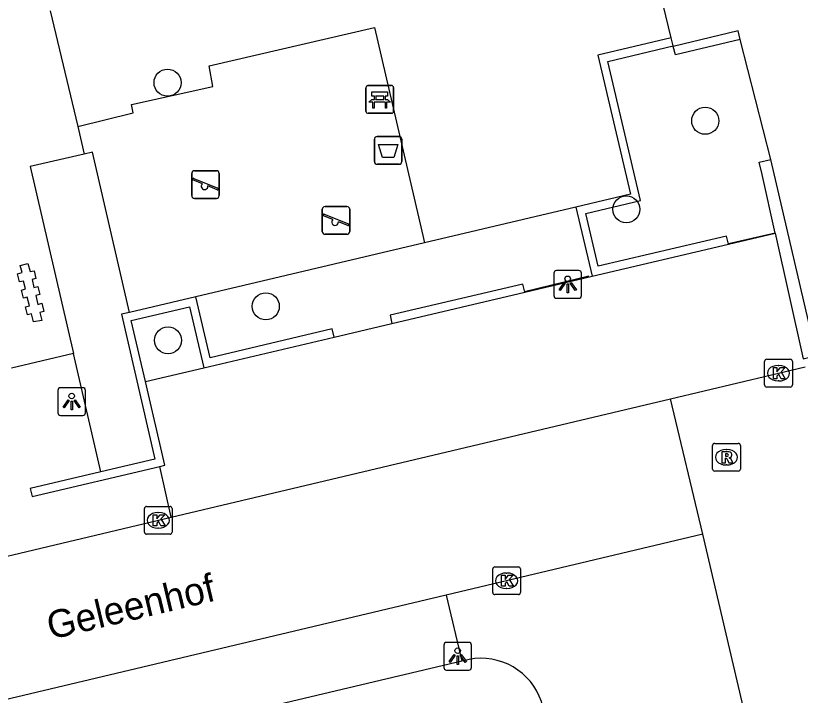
# Model space of a CAD drawing. Extents: x 158038 to 159242, y 380133 to 381214.
# Drawn here: x 159007.33 to 159035.65, y 380870 to 380894.53 of the extents above; entities that cross this region are included whole.
import ezdxf

# ---------------------------------------------------------------- set-up
doc = ezdxf.new("R2010")
doc.units = 0
for name, color, linetype in [('IMGEO_Afvalbak', 7, 'Continuous'), ('IMGEO_Bank', 7, 'Continuous'), ('IMGEO_Boom', 7, 'Continuous'), ('IMGEO_Groenvoorziening', 7, 'Continuous'), ('IMGEO_Kolk', 7, 'Continuous'), ('IMGEO_Lichtpunt', 7, 'Continuous'), ('IMGEO_Muur', 7, 'Continuous'), ('IMGEO_Openbare_ruimte_label', 7, 'Continuous'), ('IMGEO_Parkeervlak_open', 7, 'Continuous'), ('IMGEO_Rijbaan_lokaal_open', 7, 'Continuous'), ('IMGEO_Rioolput', 7, 'Continuous'), ('IMGEO_Speelvoorziening', 7, 'Continuous'), ('IMGEO_Voetpad_open', 7, 'Continuous')]:
    doc.layers.add(name, color=color, linetype=linetype)

msp = doc.modelspace()

# ---------------------------------------------------------------- linework, layer by layer
at = {"layer": 'IMGEO_Afvalbak'}
for p, q in [((159020.379, 380890.17), (159021.169, 380890.17)), ((159021.169, 380890.17), (159020.379, 380890.17)), ((159020.279, 380889.27), (159020.279, 380890.07)), ((159020.279, 380890.07), (159020.279, 380889.27)), ((159021.269, 380890.07), (159021.269, 380889.27)), ((159021.269, 380889.27), (159021.269, 380890.07)), ((159021.169, 380889.17), (159020.379, 380889.17)), ((159020.379, 380889.17), (159021.169, 380889.17))]:
    msp.add_line(p, q, dxfattribs=at)
msp.add_lwpolyline([(159020.422, 380889.884), (159021.126, 380889.884), (159020.977, 380889.414), (159020.571, 380889.414), (159020.422, 380889.884)], dxfattribs=at)
for centre, start, end in [((159020.379, 380890.07), 90, 180), ((159020.379, 380890.07), 90, 180), ((159021.169, 380890.07), 0, 90), ((159021.169, 380890.07), 360, 90), ((159020.379, 380889.27), 180, 270), ((159020.379, 380889.27), 180, 270), ((159021.169, 380889.27), 270, 0), ((159021.169, 380889.27), 270, 0)]:
    msp.add_arc(centre, 0.1, start, end, dxfattribs=at)
at = {"layer": 'IMGEO_Bank'}
for p, q in [((159019.971, 380891.085), (159019.971, 380891.926)), ((159019.971, 380891.926), (159019.971, 380891.085)), ((159020.046, 380892.01), (159020.887, 380892.01)), ((159020.887, 380892.01), (159020.046, 380892.01)), ((159020.971, 380891.935), (159020.971, 380891.094)), ((159020.971, 380891.094), (159020.971, 380891.935)), ((159020.28, 380891.516), (159020.28, 380891.622)), ((159020.324, 380891.622), (159020.324, 380891.516)), ((159020.612, 380891.628), (159020.33, 380891.628)), ((159020.33, 380891.51), (159020.612, 380891.51)), ((159020.618, 380891.516), (159020.618, 380891.622)), ((159020.662, 380891.622), (159020.662, 380891.516)), ((159020.668, 380891.408), (159020.275, 380891.408)), ((159020.896, 380891.01), (159020.055, 380891.01)), ((159020.055, 380891.01), (159020.896, 380891.01))]:
    msp.add_line(p, q, dxfattribs=at)
for points in [[(159020.274, 380891.628), (159020.188, 380891.628), (159020.188, 380891.789), (159020.751, 380891.789), (159020.751, 380891.628), (159020.668, 380891.628)], [(159020.218, 380891.408), (159020.076, 380891.408), (159020.188, 380891.51), (159020.274, 380891.51)], [(159020.668, 380891.51), (159020.751, 380891.51), (159020.863, 380891.408), (159020.724, 380891.408)], [(159020.268, 380891.401), (159020.268, 380891.194), (159020.225, 380891.194), (159020.225, 380891.401)], [(159020.718, 380891.401), (159020.718, 380891.194), (159020.674, 380891.194), (159020.674, 380891.401)]]:
    msp.add_lwpolyline(points, dxfattribs=at)
for centre, radius, start, end in [((159020.049, 380891.932), 0.0779, 92.4484, 184.2845), ((159020.049, 380891.932), 0.0779, 92.4484, 184.2845), ((159020.893, 380891.932), 0.0779, 2.4484, 94.2845), ((159020.893, 380891.932), 0.0779, 2.4484, 94.2845), ((159020.273, 380891.621), 0.00671, 2.8957, 87.1043), ((159020.273, 380891.517), 0.00671, 272.8957, 357.1043), ((159020.33, 380891.621), 0.00671, 92.8957, 177.1043), ((159020.33, 380891.517), 0.00671, 182.8957, 267.1043), ((159020.612, 380891.621), 0.00671, 2.8957, 87.1043), ((159020.612, 380891.517), 0.00671, 272.8957, 357.1043), ((159020.669, 380891.621), 0.00671, 92.8957, 177.1043), ((159020.669, 380891.517), 0.00671, 182.8957, 267.1043), ((159020.218, 380891.401), 0.00671, 2.8957, 87.1043), ((159020.275, 380891.401), 0.00671, 92.8957, 177.1043), ((159020.667, 380891.401), 0.00671, 2.8957, 87.1043), ((159020.724, 380891.401), 0.00671, 92.8957, 177.1043), ((159020.049, 380891.088), 0.0779, 182.4484, 274.2845), ((159020.049, 380891.088), 0.0779, 182.4484, 274.2845), ((159020.893, 380891.088), 0.0779, 272.4484, 4.2845), ((159020.893, 380891.088), 0.0779, 272.4484, 4.2845)]:
    msp.add_arc(centre, radius, start, end, dxfattribs=at)
at = {"layer": 'IMGEO_Boom'}
for centre in [(159012.812, 380892.113), (159032.22, 380890.739), (159029.374, 380887.544), (159016.357, 380884.043), (159012.828, 380882.816)]:
    msp.add_circle(centre, 0.489, dxfattribs=at)
at = {"layer": 'IMGEO_Groenvoorziening'}
for points in [[(159009.57, 380890.529), (159011.573, 380891.02), (159011.515, 380891.327), (159014.448, 380891.973), (159014.318, 380892.727), (159020.282, 380894.103), (159021.992, 380886.76), (159022.091, 380886.333)], [(159011.436, 380883.821), (159010.098, 380889.607), (159009.806, 380889.539)], [(159027.551, 380887.62), (159022.091, 380886.333)], [(159022.091, 380886.333), (159013.831, 380884.386)]]:
    msp.add_lwpolyline(points, dxfattribs=at)
at = {"layer": 'IMGEO_Kolk'}
for p, q in [((159034.364, 380881.203), (159034.364, 380882.055)), ((159034.439, 380882.129), (159035.291, 380882.129)), ((159034.852, 380881.909), (159034.877, 380881.909)), ((159035.365, 380882.055), (159035.365, 380881.203)), ((159034.875, 380881.349), (159034.85, 380881.349)), ((159035.291, 380881.129), (159034.439, 380881.129)), ((159012.051, 380876.818), (159012.903, 380876.818)), ((159011.976, 380875.892), (159011.976, 380876.744)), ((159012.464, 380876.598), (159012.489, 380876.598)), ((159012.977, 380876.744), (159012.977, 380875.892)), ((159012.487, 380876.038), (159012.462, 380876.038)), ((159012.903, 380875.818), (159012.051, 380875.818)), ((159024.55, 380873.71), (159024.55, 380874.562)), ((159024.625, 380874.636), (159025.477, 380874.636)), ((159025.551, 380874.562), (159025.551, 380873.71)), ((159025.038, 380874.416), (159025.063, 380874.416)), ((159025.061, 380873.856), (159025.036, 380873.856)), ((159025.477, 380873.636), (159024.625, 380873.636))]:
    msp.add_line(p, q, dxfattribs=at)
for points in [[(159034.364, 380881.203), (159034.364, 380882.055)], [(159034.439, 380882.129), (159035.291, 380882.129)], [(159035.365, 380882.055), (159035.365, 380881.203)], [(159034.685, 380881.829), (159034.808, 380881.829), (159034.808, 380881.678), (159034.938, 380881.829), (159035.102, 380881.829), (159034.956, 380881.678), (159035.109, 380881.429), (159034.957, 380881.429), (159034.872, 380881.593), (159034.808, 380881.526), (159034.808, 380881.429), (159034.685, 380881.429), (159034.685, 380881.829)], [(159035.291, 380881.129), (159034.439, 380881.129)], [(159012.051, 380876.818), (159012.903, 380876.818)], [(159011.976, 380875.892), (159011.976, 380876.744)], [(159012.297, 380876.518), (159012.42, 380876.518), (159012.42, 380876.367), (159012.55, 380876.518), (159012.714, 380876.518), (159012.568, 380876.367), (159012.721, 380876.118), (159012.569, 380876.118), (159012.484, 380876.282), (159012.42, 380876.215), (159012.42, 380876.118), (159012.297, 380876.118), (159012.297, 380876.518)], [(159012.977, 380876.744), (159012.977, 380875.892)], [(159012.903, 380875.818), (159012.051, 380875.818)], [(159024.55, 380873.71), (159024.55, 380874.562)], [(159024.625, 380874.636), (159025.477, 380874.636)], [(159025.551, 380874.562), (159025.551, 380873.71)], [(159024.871, 380874.336), (159024.994, 380874.336), (159024.994, 380874.185), (159025.124, 380874.336), (159025.288, 380874.336), (159025.142, 380874.185), (159025.295, 380873.936), (159025.143, 380873.936), (159025.058, 380874.1), (159024.994, 380874.033), (159024.994, 380873.936), (159024.871, 380873.936), (159024.871, 380874.336)], [(159025.477, 380873.636), (159024.625, 380873.636)]]:
    msp.add_lwpolyline(points, dxfattribs=at)
for centre, start, end in [((159034.441, 380882.053), 91.552, 178.448), ((159034.441, 380882.053), 91.552, 178.448), ((159035.289, 380882.053), 1.552, 88.448), ((159035.289, 380882.053), 1.552, 88.448), ((159034.441, 380881.205), 181.552, 268.448), ((159034.441, 380881.205), 181.552, 268.448), ((159035.289, 380881.205), 271.552, 358.448), ((159035.289, 380881.205), 271.552, 358.448), ((159012.053, 380876.742), 91.552, 178.448), ((159012.053, 380876.742), 91.552, 178.448), ((159012.901, 380876.742), 1.552, 88.448), ((159012.901, 380876.742), 1.552, 88.448), ((159012.053, 380875.894), 181.552, 268.448), ((159012.053, 380875.894), 181.552, 268.448), ((159012.901, 380875.894), 271.552, 358.448), ((159012.901, 380875.894), 271.552, 358.448), ((159024.627, 380874.56), 91.552, 178.448), ((159024.627, 380874.56), 91.552, 178.448), ((159025.475, 380874.56), 1.552, 88.448), ((159025.475, 380874.56), 1.552, 88.448), ((159024.627, 380873.712), 181.552, 268.448), ((159024.627, 380873.712), 181.552, 268.448), ((159025.475, 380873.712), 271.552, 358.448), ((159025.475, 380873.712), 271.552, 358.448)]:
    msp.add_arc(centre, 0.0765, start, end, dxfattribs=at)
for centre, major_axis, ratio, start_param, end_param in [((159034.851, 380881.629), (-0.387, 0.002), 0.722429, 4.712389, 7.853982), ((159034.876, 380881.629), (-0.39, 0.002), 0.717154, 1.570796, 4.712389), ((159012.463, 380876.318), (-0.387, 0.002), 0.722429, 4.712389, 7.853982), ((159012.488, 380876.318), (-0.39, 0.002), 0.717154, 1.570796, 4.712389), ((159025.037, 380874.136), (-0.387, 0.002), 0.722429, 4.712389, 7.853982), ((159025.062, 380874.136), (-0.39, 0.002), 0.717154, 1.570796, 4.712389)]:
    msp.add_ellipse(centre, major_axis=major_axis, ratio=ratio, start_param=start_param, end_param=end_param, dxfattribs=at)
at = {"layer": 'IMGEO_Lichtpunt'}
for p, q in [((159027.659, 380885.331), (159026.851, 380885.331)), ((159027.659, 380885.331), (159026.851, 380885.331)), ((159026.757, 380885.236), (159026.757, 380884.429)), ((159026.757, 380885.236), (159026.757, 380884.429)), ((159027.753, 380884.429), (159027.753, 380885.236)), ((159027.753, 380884.429), (159027.753, 380885.236)), ((159026.851, 380884.335), (159027.659, 380884.335)), ((159026.851, 380884.335), (159027.659, 380884.335)), ((159009.754, 380881.102), (159008.946, 380881.102)), ((159009.754, 380881.102), (159008.946, 380881.102)), ((159008.852, 380881.007), (159008.852, 380880.2)), ((159008.852, 380881.007), (159008.852, 380880.2)), ((159009.848, 380880.2), (159009.848, 380881.007)), ((159009.848, 380880.2), (159009.848, 380881.007)), ((159008.946, 380880.106), (159009.754, 380880.106)), ((159008.946, 380880.106), (159009.754, 380880.106)), ((159022.786, 380871.816), (159022.786, 380871.009)), ((159022.786, 380871.816), (159022.786, 380871.009)), ((159023.688, 380871.911), (159022.88, 380871.911)), ((159023.688, 380871.911), (159022.88, 380871.911)), ((159023.782, 380871.009), (159023.782, 380871.816)), ((159023.782, 380871.009), (159023.782, 380871.816)), ((159022.88, 380870.915), (159023.688, 380870.915)), ((159022.88, 380870.915), (159023.688, 380870.915))]:
    msp.add_line(p, q, dxfattribs=at)
for points in [[(159027.131, 380884.9), (159027.17, 380884.872), (159026.982, 380884.61), (159026.944, 380884.637), (159027.131, 380884.9)], [(159027.233, 380884.852), (159027.28, 380884.852), (159027.28, 380884.53), (159027.233, 380884.53), (159027.233, 380884.852)], [(159027.343, 380884.872), (159027.381, 380884.899), (159027.568, 380884.637), (159027.529, 380884.609), (159027.343, 380884.872)], [(159009.226, 380880.671), (159009.265, 380880.643), (159009.077, 380880.381), (159009.039, 380880.408), (159009.226, 380880.671)], [(159009.328, 380880.623), (159009.375, 380880.623), (159009.375, 380880.301), (159009.328, 380880.301), (159009.328, 380880.623)], [(159009.438, 380880.643), (159009.476, 380880.67), (159009.663, 380880.408), (159009.624, 380880.38), (159009.438, 380880.643)], [(159023.16, 380871.48), (159023.199, 380871.452), (159023.011, 380871.19), (159022.973, 380871.217), (159023.16, 380871.48)], [(159023.262, 380871.432), (159023.309, 380871.432), (159023.309, 380871.11), (159023.262, 380871.11), (159023.262, 380871.432)], [(159023.372, 380871.452), (159023.41, 380871.479), (159023.597, 380871.217), (159023.558, 380871.189), (159023.372, 380871.452)]]:
    msp.add_lwpolyline(points, dxfattribs=at)
for centre in [(159027.256, 380885.034), (159009.351, 380880.805), (159023.285, 380871.614)]:
    msp.add_circle(centre, 0.0994, dxfattribs=at)
for centre, start, end in [((159026.851, 380885.236), 90, 180), ((159026.851, 380885.236), 90, 180), ((159027.659, 380885.236), 0, 90), ((159027.659, 380885.236), 0, 90), ((159026.851, 380884.429), 180, 270), ((159026.851, 380884.429), 180, 270), ((159027.659, 380884.429), 270, 0), ((159027.659, 380884.429), 270, 360), ((159008.946, 380881.007), 90, 180), ((159008.946, 380881.007), 90, 180), ((159009.754, 380881.007), 0, 90), ((159009.754, 380881.007), 0, 90), ((159008.946, 380880.2), 180, 270), ((159008.946, 380880.2), 180, 270), ((159009.754, 380880.2), 270, 0), ((159009.754, 380880.2), 270, 360), ((159022.88, 380871.816), 90, 180), ((159022.88, 380871.816), 90, 180), ((159023.688, 380871.816), 0, 90), ((159023.688, 380871.816), 0, 90), ((159022.88, 380871.009), 180, 270), ((159022.88, 380871.009), 180, 270), ((159023.688, 380871.009), 270, 0), ((159023.688, 380871.009), 270, 360)]:
    msp.add_arc(centre, 0.0946, start, end, dxfattribs=at)
at = {"layer": 'IMGEO_Muur'}
for points in [[(159033.486, 380893.677), (159033.411, 380893.988), (159031.067, 380893.42)], [(159030.991, 380893.729), (159028.341, 380893.105), (159029.524, 380888.085), (159027.551, 380887.62)], [(159031.063, 380893.438), (159030.991, 380893.729)], [(159033.486, 380893.677), (159031.151, 380893.116), (159031.067, 380893.42)], [(159034.582, 380889.337), (159033.486, 380893.677)], [(159033.054, 380886.287), (159032.985, 380886.579), (159028.361, 380885.489), (159027.912, 380887.397), (159029.883, 380887.862), (159028.7, 380892.881), (159031.063, 380893.438)], [(159034.745, 380886.685), (159034.272, 380888.794), (159034.165, 380889.244), (159034.582, 380889.337)], [(159035.76, 380882.149), (159036.24, 380882.261), (159034.582, 380889.337)], [(159027.551, 380887.62), (159028.138, 380885.128)], [(159033.055, 380886.304), (159034.743, 380886.692)], [(159034.745, 380886.685), (159035.76, 380882.149)], [(159028.138, 380885.128), (159033.054, 380886.287)], [(159025.701, 380884.571), (159028.016, 380885.146)], [(159025.705, 380884.554), (159025.636, 380884.846), (159020.843, 380883.717), (159020.912, 380883.425)], [(159020.912, 380883.425), (159025.705, 380884.554)], [(159013.831, 380884.386), (159011.436, 380883.821)], [(159018.822, 380882.932), (159018.753, 380883.224), (159014.344, 380882.185), (159013.831, 380884.386)], [(159012.012, 380881.328), (159011.503, 380883.529), (159013.607, 380884.025), (159014.12, 380881.824)], [(159011.436, 380883.821), (159011.144, 380883.753), (159012.352, 380878.527), (159010.405, 380878.068)], [(159014.12, 380881.824), (159018.822, 380882.932)], [(159012.527, 380878.26), (159012.711, 380878.303), (159012.012, 380881.328)], [(159010.405, 380878.068), (159007.852, 380877.466), (159007.921, 380877.174), (159012.527, 380878.26)]]:
    msp.add_lwpolyline(points, dxfattribs=at)
at = {"layer": 'IMGEO_Parkeervlak_open'}
for points in [[(159033.054, 380886.287), (159034.745, 380886.685)], [(159025.705, 380884.554), (159028.138, 380885.128)], [(159018.822, 380882.932), (159020.912, 380883.425)], [(159012.012, 380881.328), (159014.12, 380881.824)]]:
    msp.add_lwpolyline(points, dxfattribs=at)
at = {"layer": 'IMGEO_Rijbaan_lokaal_open'}
for points in [[(159030.969, 380880.704), (159035.826, 380881.856)], [(159012.941, 380876.428), (159030.969, 380880.704)], [(159032.128, 380875.818), (159030.969, 380880.704)], [(159001.298, 380873.666), (159012.941, 380876.428)], [(159032.128, 380875.818), (159022.868, 380873.619)], [(159033.819, 380868.623), (159032.128, 380875.818)], [(159022.868, 380873.619), (159000, 380868.189), (158972.991, 380861.775)]]:
    msp.add_lwpolyline(points, dxfattribs=at)
at = {"layer": 'IMGEO_Rioolput'}
for p, q in [((159032.562, 380879.095), (159033.414, 380879.095)), ((159032.487, 380878.169), (159032.487, 380879.021)), ((159032.975, 380878.875), (159033, 380878.875)), ((159033.488, 380879.021), (159033.488, 380878.169)), ((159032.998, 380878.315), (159032.973, 380878.315)), ((159033.414, 380878.095), (159032.562, 380878.095))]:
    msp.add_line(p, q, dxfattribs=at)
for points in [[(159032.562, 380879.095), (159033.414, 380879.095)], [(159032.487, 380878.169), (159032.487, 380879.021)], [(159033.076, 380878.793), (159032.824, 380878.795), (159032.824, 380878.395)], [(159033.488, 380879.021), (159033.488, 380878.169)], [(159032.824, 380878.395), (159032.948, 380878.395), (159032.948, 380878.557), (159032.959, 380878.557)], [(159033.002, 380878.714), (159032.948, 380878.714), (159032.948, 380878.633)], [(159032.948, 380878.633), (159033, 380878.633)], [(159033.006, 380878.528), (159033.077, 380878.395), (159033.217, 380878.395), (159033.152, 380878.521)], [(159033.414, 380878.095), (159032.562, 380878.095)]]:
    msp.add_lwpolyline(points, dxfattribs=at)
for centre, radius, start, end in [((159032.564, 380879.019), 0.0765, 91.552, 178.448), ((159032.564, 380879.019), 0.0765, 91.552, 178.448), ((159033.412, 380879.019), 0.0765, 1.552, 88.448), ((159033.412, 380879.019), 0.0765, 1.552, 88.448), ((159033.075, 380878.683), 0.109, 350.3612, 89.416), ((159032.958, 380878.504), 0.0533, 26.0293, 88.6989), ((159032.984, 380878.822), 0.19, 274.7715, 282.9687), ((159033.008, 380878.618), 0.0964, 77.0061, 93.1865), ((159033.022, 380878.675), 0.0378, 276.6634, 79.6772), ((159033.073, 380878.683), 0.112, 277.5842, 350.9817), ((159033.057, 380878.468), 0.108, 29.5134, 73.7905), ((159032.564, 380878.171), 0.0765, 181.552, 268.448), ((159032.564, 380878.171), 0.0765, 181.552, 268.448), ((159033.412, 380878.171), 0.0765, 271.552, 358.448), ((159033.412, 380878.171), 0.0765, 271.552, 358.448)]:
    msp.add_arc(centre, radius, start, end, dxfattribs=at)
for centre, major_axis, ratio, start_param, end_param in [((159032.974, 380878.595), (-0.387, 0.002), 0.722429, 4.712389, 7.853982), ((159032.999, 380878.595), (-0.39, 0.002), 0.717154, 1.570796, 4.712389)]:
    msp.add_ellipse(centre, major_axis=major_axis, ratio=ratio, start_param=start_param, end_param=end_param, dxfattribs=at)
at = {"layer": 'IMGEO_Speelvoorziening'}
for p, q in [((159013.686, 380888.036), (159013.686, 380888.836)), ((159013.686, 380888.836), (159013.686, 380888.036)), ((159013.755, 380888.661), (159014.631, 380888.308)), ((159013.786, 380888.936), (159014.576, 380888.936)), ((159014.576, 380888.936), (159013.786, 380888.936)), ((159014.676, 380888.836), (159014.676, 380888.036)), ((159014.676, 380888.036), (159014.676, 380888.836)), ((159014.069, 380888.464), (159013.73, 380888.601)), ((159014.607, 380888.248), (159014.267, 380888.385)), ((159014.576, 380887.936), (159013.786, 380887.936)), ((159013.786, 380887.936), (159014.576, 380887.936)), ((159018.397, 380886.743), (159018.397, 380887.543)), ((159018.397, 380887.543), (159018.397, 380886.743)), ((159018.497, 380887.643), (159019.287, 380887.643)), ((159019.287, 380887.643), (159018.497, 380887.643)), ((159019.387, 380887.543), (159019.387, 380886.743)), ((159019.387, 380886.743), (159019.387, 380887.543)), ((159018.78, 380887.171), (159018.441, 380887.308)), ((159018.466, 380887.368), (159019.342, 380887.015)), ((159019.318, 380886.955), (159018.978, 380887.092)), ((159019.287, 380886.643), (159018.497, 380886.643)), ((159018.497, 380886.643), (159019.287, 380886.643))]:
    msp.add_line(p, q, dxfattribs=at)
for centre, radius, start, end in [((159013.786, 380888.836), 0.1, 90, 180), ((159013.786, 380888.836), 0.1, 90, 180), ((159013.743, 380888.631), 0.0327, 68.078, 248.078), ((159014.576, 380888.836), 0.1, 0, 90), ((159014.576, 380888.836), 0.1, 360, 90), ((159014.148, 380888.374), 0.12, 130.9928, 5.1632), ((159014.619, 380888.278), 0.0327, 248.078, 68.078), ((159013.786, 380888.036), 0.1, 180, 270), ((159013.786, 380888.036), 0.1, 180, 270), ((159014.576, 380888.036), 0.1, 270, 0), ((159014.576, 380888.036), 0.1, 270, 0), ((159018.497, 380887.543), 0.1, 90, 180), ((159018.497, 380887.543), 0.1, 90, 180), ((159019.287, 380887.543), 0.1, 0, 90), ((159019.287, 380887.543), 0.1, 360, 90), ((159018.454, 380887.338), 0.0327, 68.078, 248.078), ((159018.859, 380887.081), 0.12, 130.9928, 5.1632), ((159019.33, 380886.985), 0.0327, 248.078, 68.078), ((159018.497, 380886.743), 0.1, 180, 270), ((159018.497, 380886.743), 0.1, 180, 270), ((159019.287, 380886.743), 0.1, 270, 0), ((159019.287, 380886.743), 0.1, 270, 0)]:
    msp.add_arc(centre, radius, start, end, dxfattribs=at)
at = {"layer": 'IMGEO_Voetpad_open'}
for points in [[(159030.991, 380893.729), (159030.517, 380895.684)], [(159008.575, 380894.702), (159009.57, 380890.529)], [(159034.582, 380889.337), (159033.486, 380893.677)], [(159031.067, 380893.42), (159031.063, 380893.438)], [(159009.57, 380890.529), (159009.806, 380889.539)], [(159009.806, 380889.539), (159007.857, 380889.089), (159009.417, 380882.343)], [(159008.27, 380883.536), (159007.967, 380883.482), (159007.896, 380883.768), (159007.752, 380883.734), (159007.683, 380884.027), (159007.826, 380884.058), (159007.745, 380884.37), (159007.609, 380884.336), (159007.54, 380884.629), (159007.689, 380884.669), (159007.611, 380884.955), (159007.463, 380884.927), (159007.396, 380885.218), (159007.559, 380885.26), (159007.491, 380885.511), (159007.773, 380885.59), (159007.853, 380885.3), (159007.993, 380885.326), (159008.057, 380885.042), (159007.922, 380885.006), (159007.987, 380884.721), (159008.134, 380884.755), (159008.202, 380884.465), (159008.059, 380884.427), (159008.134, 380884.112), (159008.276, 380884.15), (159008.346, 380883.856), (159008.202, 380883.822), (159008.27, 380883.536)], [(159009.417, 380882.343), (159007.183, 380881.806)], [(159010.405, 380878.068), (159009.417, 380882.343)], [(159012.941, 380876.428), (159012.527, 380878.26)], [(159022.868, 380873.619), (159023.434, 380871.234)], [(159023.434, 380871.234), (159000, 380865.687), (158973.665, 380859.384)], [(159031.228, 380849.251), (159026.306, 380869.779), (159026.231, 380869.971), (159026.139, 380870.155), (159026.031, 380870.331), (159025.908, 380870.496), (159025.771, 380870.649), (159025.62, 380870.79), (159025.458, 380870.916), (159025.285, 380871.027), (159025.102, 380871.123), (159024.912, 380871.202), (159024.715, 380871.264), (159024.514, 380871.307), (159024.31, 380871.333), (159024.104, 380871.34), (159023.899, 380871.329), (159023.695, 380871.3), (159023.494, 380871.252), (159023.434, 380871.234)]]:
    msp.add_lwpolyline(points, dxfattribs=at)

# ---------------------------------------------------------------- texts
at = {"layer": 'IMGEO_Openbare_ruimte_label'}
msp.add_text('Geleenhof', height=1, rotation=13.3553, dxfattribs=at).set_placement((159008.593, 380872.007))

doc.saveas('drawing.dxf')
